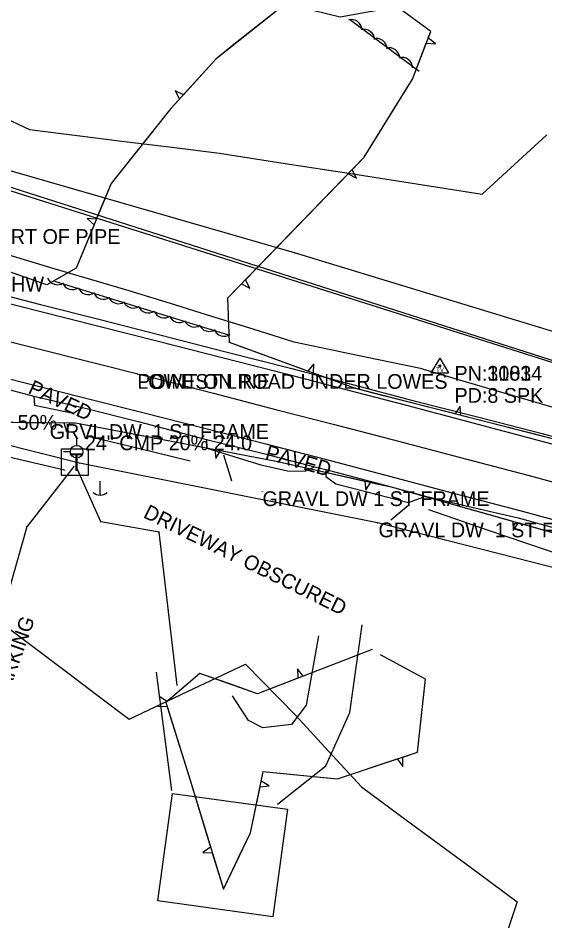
# Model space of a CAD drawing. Extents: x 954793 to 988390, y 1867850 to 1924428.
# Drawn here: x 963949 to 964127.5, y 1900632.7 to 1900938.7 of the extents above; entities that cross this region are included whole.
import ezdxf

# ---------------------------------------------------------------- set-up
doc = ezdxf.new("R2010")
doc.units = 0
for name, color, linetype in [('S_BUILDING', 7, 'Continuous'), ('S_CROSS_DRAIN_ANNOT', 7, 'Continuous'), ('S_DITCHLINE', 7, 'Continuous'), ('S_DRG_PT_SYM', 7, 'Continuous'), ('S_EDGE_BITUMINOUS', 7, 'Continuous'), ('S_EDGE_PAVEMENT', 7, 'Continuous'), ('S_ELECTRIC_UTILITIES_ANNOT', 7, 'Continuous'), ('S_FIBER_OPTIC_CABLE', 7, 'Continuous'), ('S_MSC_PT_SYM', 7, 'Continuous'), ('S_OBSCURES', 7, 'Continuous'), ('S_PARKING', 7, 'Continuous'), ('S_PARKING_ANNOT', 7, 'Continuous'), ('S_PAVEMENT_CROWN', 7, 'Continuous'), ('S_PRIMARY_CTL_ANNOT', 7, 'Continuous'), ('S_SECONDARY_CTL', 7, 'Continuous'), ('S_SECONDARY_CTL_ANNOT', 7, 'Continuous'), ('S_SHOULDER', 7, 'Continuous'), ('S_SURVEY_TEXT_ANNOT', 7, 'Continuous'), ('S_TELEPHONE_UTILITIES', 7, 'Continuous'), ('S_TREE', 7, 'Continuous'), ('S_UTILITY_POLE', 7, 'Continuous'), ('S_UTL_PT_SYM', 7, 'Continuous'), ('S_WATER_UTILITIES', 7, 'Continuous')]:
    doc.layers.add(name, color=color, linetype=linetype)

msp = doc.modelspace()

# ---------------------------------------------------------------- linework, layer by layer
at = {"layer": 'S_BUILDING'}
msp.add_lwpolyline([(964001.28, 1900675.9), (964040.28, 1900670.57), (964035.29, 1900634.1), (963996.3, 1900639.44)], close=True, dxfattribs=at)
at = {"layer": 'S_DITCHLINE'}
for points in [[(964131.89, 1900806.2), (964116.37, 1900810.75), (964100.86, 1900815.3), (964085.35, 1900819.86), (964063.95, 1900824.35), (964042.55, 1900828.83), (964028.58, 1900833.18), (964014.6, 1900837.53), (964000.63, 1900841.88), (963986.65, 1900846.23), (963973.95, 1900849.98), (963961.25, 1900853.73), (963948.54, 1900857.48), (963935.84, 1900861.23), (963923.14, 1900864.98), (963910.43, 1900868.73), (963897.73, 1900872.48), (963885.03, 1900876.23), (963877.93, 1900876.21), (963874.16, 1900871.67), (963872.94, 1900867.63)], [(964007.26, 1900788.52), (963990.24, 1900792.65), (963973.23, 1900796.78)], [(964201.45, 1900737.41), (964185.28, 1900740.78), (964169.12, 1900744.15), (964148.88, 1900751.11), (964128.63, 1900758.06), (964108.39, 1900765.02), (964088.15, 1900771.98)]]:
    msp.add_lwpolyline(points, dxfattribs=at)
at = {"layer": 'S_DRG_PT_SYM'}
msp.add_lwpolyline([(963971.62, 1900797.19), (963971.62, 1900797.24), (963971.62, 1900797.19), (963971.57, 1900797.19), (963971.62, 1900797.19), (963971.62, 1900797.14), (963971.62, 1900797.19), (963971.67, 1900797.19)], dxfattribs=at)
at = {"layer": 'S_EDGE_BITUMINOUS'}
for points in [[(963954.28, 1900810.47), (963954.58, 1900807.52), (963967.7, 1900804.7), (963970.81, 1900806.64)], [(964012.85, 1900795.89), (964012.98, 1900792.88), (964031.25, 1900787.29), (964040.21, 1900785.23), (964046.3, 1900785.09), (964049.4, 1900786.6)], [(964053.29, 1900785.53), (964053.24, 1900783.26), (964056.63, 1900780.84), (964070.71, 1900777.18), (964081.24, 1900774.51), (964087.04, 1900776.66)]]:
    msp.add_lwpolyline(points, dxfattribs=at)
at = {"layer": 'S_EDGE_PAVEMENT'}
for points in [[(963789.55, 1900881.66), (963809.68, 1900876.6), (963828.25, 1900871.88), (963846.82, 1900867.16), (963859.25, 1900864), (963871.67, 1900860.83), (963892.48, 1900855.48), (963913.3, 1900850.13), (963934.77, 1900844.71), (963956.25, 1900839.28), (963976.36, 1900834.21), (963996.47, 1900829.14), (964018.12, 1900823.63), (964039.78, 1900818.12), (964059.97, 1900812.83), (964080.17, 1900807.55), (964103.06, 1900801.48), (964125.95, 1900795.4), (964143.34, 1900790.79)], [(963806.87, 1900851.7), (963821.29, 1900848.06), (963840.81, 1900843.13), (963853.23, 1900839.95), (963865.65, 1900836.77), (963886.51, 1900831.46), (963907.38, 1900826.14), (963929.14, 1900820.63), (963950.91, 1900815.12), (963971.06, 1900810.05), (963991.21, 1900804.98), (964012.09, 1900799.67), (964032.97, 1900794.37), (964053.05, 1900789.13), (964073.13, 1900783.88), (964096.07, 1900777.8), (964119.01, 1900771.72), (964136.78, 1900766.95)]]:
    msp.add_lwpolyline(points, dxfattribs=at)
at = {"layer": 'S_FIBER_OPTIC_CABLE'}
for p, q in [((964278.11, 1900775.13), (963743.78, 1900946.13)), ((964280.9, 1900773.98), (963742.61, 1900944.77)), ((963969.83, 1900787.85), (963824.31, 1900824.17)), ((963964.71, 1900785.39), (963828.41, 1900817.62)), ((963967.84, 1900786.64), (963951.9, 1900766.26)), ((963976.97, 1900767.97), (963968.83, 1900786.45)), ((964070.73, 1900767.57), (963969.83, 1900787.85)), ((963996.78, 1900764.44), (963976.97, 1900767.97)), ((964202.14, 1900734.07), (964070.73, 1900767.57)), ((963951.9, 1900766.26), (963942.29, 1900732.33)), ((964002.87, 1900712.57), (963996.78, 1900764.44))]:
    msp.add_line(p, q, dxfattribs=at)
at = {"layer": 'S_MSC_PT_SYM'}
for points in [[(963989.35, 1900818.01), (963989.35, 1900818.06), (963989.35, 1900818.01), (963989.3, 1900818.01), (963989.35, 1900818.01), (963989.35, 1900817.96), (963989.35, 1900818.01), (963989.4, 1900818.01)], [(963959.7, 1900801.03), (963959.7, 1900801.08), (963959.7, 1900801.03), (963959.65, 1900801.03), (963959.7, 1900801.03), (963959.7, 1900800.98), (963959.7, 1900801.03), (963959.75, 1900801.03)], [(964031.79, 1900778.27), (964031.79, 1900778.32), (964031.79, 1900778.27), (964031.74, 1900778.27), (964031.79, 1900778.27), (964031.79, 1900778.22), (964031.79, 1900778.27), (964031.84, 1900778.27)], [(964071.09, 1900767.68), (964071.09, 1900767.73), (964071.09, 1900767.68), (964071.04, 1900767.68), (964071.09, 1900767.68), (964071.09, 1900767.63), (964071.09, 1900767.68), (964071.14, 1900767.68)]]:
    msp.add_lwpolyline(points, dxfattribs=at)
at = {"layer": 'S_OBSCURES'}
for points in [[(963898.42, 1900942.44), (963898.28, 1900926.48), (963907.3, 1900922.2), (963918.69, 1900916.86), (963930.09, 1900911.53), (963941.48, 1900906.19), (963952.88, 1900900.86), (963968.96, 1900898.86), (963985.05, 1900896.86), (964001.13, 1900894.86), (964017.22, 1900892.86), (964039.46, 1900889.39), (964061.69, 1900885.93), (964083.93, 1900882.47), (964106.16, 1900879.01), (964117.13, 1900889.03), (964128.09, 1900899.04)], [(963944.75, 1900732.63), (963955.22, 1900724.74), (963965.7, 1900716.84), (963976.17, 1900708.94), (963986.64, 1900701.04), (964006.33, 1900710.39), (964026.02, 1900719.73), (964043.05, 1900702.27), (964054.16, 1900690.21), (964065.28, 1900678.15), (964078.46, 1900668.41), (964091.65, 1900658.66), (964104.83, 1900648.91), (964118.02, 1900639.17), (964110.63, 1900616.67)]]:
    msp.add_lwpolyline(points, dxfattribs=at)
at = {"layer": 'S_PARKING'}
for points in [[(964018.58, 1900790.67), (964021.26, 1900781.84)], [(964081.42, 1900773.58), (964075.27, 1900768.54)], [(964036.86, 1900672.29), (964053.27, 1900685.26), (964061.33, 1900703.31), (964065.57, 1900733.06)], [(964050.79, 1900729.32), (964046.59, 1900705.84), (964041.65, 1900699.23), (964031.93, 1900698.15), (964027.07, 1900700.54), (964021.59, 1900709)], [(964001.11, 1900676.87), (963995.93, 1900716.98)]]:
    msp.add_lwpolyline(points, dxfattribs=at)
at = {"layer": 'S_PAVEMENT_CROWN'}
msp.add_lwpolyline([(963785.91, 1900869.69), (963805.93, 1900864.66), (963824.84, 1900859.88), (963843.75, 1900855.09), (963856.72, 1900851.77), (963869.69, 1900848.45), (963890, 1900843.21), (963910.31, 1900837.96), (963932.19, 1900832.47), (963954.08, 1900826.98), (963973.87, 1900822.01), (963993.66, 1900817.05), (964015.18, 1900811.49), (964036.69, 1900805.94), (964056.19, 1900800.87), (964075.7, 1900795.8), (964098.91, 1900789.7), (964122.13, 1900783.6), (964140, 1900778.76)], dxfattribs=at)
msp.add_lwpolyline([(963785.91, 1900869.69), (963805.93, 1900864.66), (963824.84, 1900859.88), (963843.75, 1900855.09), (963856.72, 1900851.77), (963869.69, 1900848.45), (963890, 1900843.21), (963910.31, 1900837.96), (963932.19, 1900832.47), (963954.08, 1900826.98), (963973.87, 1900822.01), (963993.66, 1900817.05), (964015.18, 1900811.49), (964036.69, 1900805.94), (964056.19, 1900800.87), (964075.7, 1900795.8), (964098.91, 1900789.7), (964122.13, 1900783.6), (964140, 1900778.76)], dxfattribs=at)
at = {"layer": 'S_SECONDARY_CTL'}
for p, q in [((964091.83, 1900823.38), (964088.82, 1900818.43)), ((964091.83, 1900823.38), (964094.78, 1900818.43)), ((964088.82, 1900818.43), (964094.78, 1900818.43))]:
    msp.add_line(p, q, dxfattribs=at)
for radius in [0.311, 0.183, 0.103]:
    msp.add_circle((964091.83, 1900820.77), radius, dxfattribs=at)
at = {"layer": 'S_SHOULDER'}
for points in [[(963789.97, 1900883.91), (963810, 1900878.85), (963828.55, 1900874.13), (963847.1, 1900869.42), (963860.11, 1900866.17), (963873.13, 1900862.91), (963893.44, 1900857.73), (963913.75, 1900852.55), (963935.17, 1900847.09), (963956.6, 1900841.63), (963976.8, 1900836.47), (963997, 1900831.3), (964019.39, 1900825.59), (964041.78, 1900819.87), (964062.27, 1900814.48), (964082.77, 1900809.09), (964104.65, 1900803.47), (964126.53, 1900797.85), (964143.87, 1900793.11)], [(963805.72, 1900848.89), (963812.17, 1900847.33), (963826.06, 1900843.83), (963839.95, 1900840.34), (963852.57, 1900837.19), (963865.19, 1900834.04), (963885.94, 1900828.63), (963906.69, 1900823.21), (963930.48, 1900816.84), (963954.27, 1900810.47), (963970.82, 1900806.63), (963990.07, 1900801.85), (964012.86, 1900795.88), (964032.14, 1900791.03), (964049.38, 1900786.61), (964053.27, 1900785.61), (964072.4, 1900780.6), (964087.06, 1900776.66), (964102.74, 1900772.95), (964118.41, 1900769.25), (964136.01, 1900764.37)]]:
    msp.add_lwpolyline(points, dxfattribs=at)
at = {"layer": 'S_TELEPHONE_UTILITIES'}
msp.add_lwpolyline([(963963.74, 1900783.68), (963963.74, 1900792.68), (963972.74, 1900792.68), (963972.74, 1900783.68)], close=True, dxfattribs=at)
at = {"layer": 'S_TREE'}
for p, q in [((964087.25, 1900930.12), (964090.39, 1900929.94)), ((964090.39, 1900929.94), (964087.95, 1900931.96)), ((964005.01, 1900912.69), (964002.16, 1900914)), ((964002.16, 1900914), (964003.7, 1900911.23)), ((964063.61, 1900884.46), (964062.16, 1900887.28)), ((964060.8, 1900885.87), (964063.61, 1900884.46)), ((963975.49, 1900870.46), (963972.35, 1900870.72)), ((963972.35, 1900870.72), (963974.74, 1900868.64)), ((964024.64, 1900848.54), (964027.45, 1900847.13)), ((964027.45, 1900847.13), (964026, 1900849.95)), ((964049.17, 1900821.43), (964047.18, 1900818.96)), ((964049.03, 1900818.29), (964049.17, 1900821.43)), ((964098.76, 1900807.14), (964097.03, 1900804.49)), ((964098.93, 1900804), (964098.76, 1900807.14)), ((963964.52, 1900801.51), (963965.44, 1900798.51)), ((963965.44, 1900798.51), (963966.49, 1900801.49)), ((964015.64, 1900792.47), (964016.01, 1900789.36)), ((964016.01, 1900789.36), (964017.57, 1900792.1)), ((964066.48, 1900781.74), (964066.75, 1900778.62)), ((964066.75, 1900778.62), (964068.4, 1900781.31)), ((964116.61, 1900768.1), (964116.71, 1900764.96)), ((964116.71, 1900764.96), (964118.51, 1900767.56)), ((964045.61, 1900715.64), (964043.64, 1900718.09)), ((964043.64, 1900718.09), (964043.77, 1900714.93)), ((963999.45, 1900707.07), (963996.78, 1900708.74)), ((963996.29, 1900705.44), (963999.45, 1900705.37)), ((964079.3, 1900685.03), (964079.33, 1900688.19)), ((964077.46, 1900687.57), (964079.3, 1900685.03)), ((964034.09, 1900678.42), (964031.37, 1900680.03)), ((964030.97, 1900678.11), (964034.09, 1900678.42)), ((964014.21, 1900657.66), (964011.62, 1900655.87)), ((964011.62, 1900655.87), (964014.78, 1900655.78))]:
    msp.add_line(p, q, dxfattribs=at)
for points in [[(964135.21, 1900794.75), (964062.93, 1900813.19), (964020.61, 1900828.7), (964020.06, 1900843.82), (964066.23, 1900891.47), (964082.64, 1900918.01), (964088.78, 1900934.16), (964077.47, 1900942.44), (964058.15, 1900939.01), (964039.57, 1900943.53), (964015.95, 1900924.78), (964000.75, 1900907.97), (963980.48, 1900882.61), (963968.7, 1900853.95), (963958.69, 1900848.2), (963901.09, 1900868.28), (963901.83, 1900924.66), (963891.36, 1900984.26), (963875.36, 1901026.93), (963891.25, 1901078.27)], [(964042.65, 1900942.79), (964039.57, 1900943.53), (964022.67, 1900930.11)], [(964087.95, 1900931.96), (964088.78, 1900934.16), (964077.47, 1900942.44), (964068.97, 1900940.93)], [(964061.23, 1900938.32), (964084.82, 1900920.62)], [(964022.67, 1900930.11), (964015.95, 1900924.78), (964005.01, 1900912.69)], [(964076.3, 1900907.77), (964082.64, 1900918.01), (964087.25, 1900930.12)], [(964003.7, 1900911.23), (964000.75, 1900907.97), (963987.89, 1900891.88)], [(964062.16, 1900887.28), (964066.23, 1900891.47), (964076.3, 1900907.77)], [(963987.89, 1900891.88), (963980.48, 1900882.61), (963975.49, 1900870.46)], [(964043.4, 1900867.91), (964060.8, 1900885.87)], [(963974.74, 1900868.64), (963968.7, 1900853.95), (963960.79, 1900849.4)], [(964026, 1900849.95), (964043.4, 1900867.91)], [(963960.79, 1900849.4), (963958.69, 1900848.2), (963937.37, 1900855.63)], [(964020.73, 1900831.09), (963961.42, 1900849.35)], [(964023.71, 1900827.56), (964020.61, 1900828.7), (964020.06, 1900843.82), (964024.64, 1900848.54)], [(963796.63, 1900845.39), (963806.05, 1900826.62), (963810.79, 1900792.55), (963862.1, 1900799.49), (963902.66, 1900808.03), (963926.26, 1900801.88), (963968.49, 1900801.47), (964036.42, 1900788.51), (964075.41, 1900779.74), (964154.37, 1900757.43), (964232.89, 1900735.01), (964256.03, 1900724.13), (964271.84, 1900709.29), (964267.22, 1900682.18), (964244.46, 1900658.15), (964250.89, 1900626.06)], [(964047.18, 1900818.96), (964023.71, 1900827.56)], [(964072.81, 1900810.67), (964062.93, 1900813.19), (964049.03, 1900818.29)], [(964097.03, 1900804.49), (964072.81, 1900810.67)], [(963939.52, 1900801.75), (963964.52, 1900801.51)], [(963966.49, 1900801.49), (963968.49, 1900801.47), (963991.08, 1900797.16)], [(964123.16, 1900797.82), (964098.93, 1900804)], [(963991.08, 1900797.16), (964015.64, 1900792.47)], [(964147.76, 1900795.38), (964135.21, 1900794.75), (964123.16, 1900797.82)], [(964017.57, 1900792.1), (964036.42, 1900788.51), (964042.09, 1900787.23)], [(964042.09, 1900787.23), (964066.48, 1900781.74)], [(964068.4, 1900781.31), (964075.41, 1900779.74), (964092.55, 1900774.89)], [(964092.55, 1900774.89), (964116.61, 1900768.1)], [(964118.51, 1900767.56), (964142.57, 1900760.76)], [(964068.92, 1900724.63), (964030.05, 1900709.64), (964010.6, 1900716.55), (963999.03, 1900706.71), (964007.3, 1900680.34), (964018.53, 1900643.46), (964027.74, 1900662.47), (964032.05, 1900683.32), (964057.16, 1900680.81), (964084.3, 1900689.85), (964087.04, 1900714.63), (964071.76, 1900722.84)], [(964068.92, 1900724.63), (964045.61, 1900715.64)], [(964086.48, 1900709.49), (964087.04, 1900714.63), (964071.76, 1900722.84)], [(964020.36, 1900713.08), (964010.6, 1900716.55), (963999.45, 1900707.07)], [(964043.77, 1900714.93), (964030.05, 1900709.64), (964020.36, 1900713.08)], [(964079.33, 1900688.19), (964084.3, 1900689.85), (964086.48, 1900709.49)], [(963999.45, 1900705.37), (964006.92, 1900681.54)], [(964053.58, 1900681.17), (964057.16, 1900680.81), (964077.46, 1900687.57)], [(964031.37, 1900680.03), (964032.05, 1900683.32), (964053.58, 1900681.17)], [(964006.92, 1900681.54), (964007.3, 1900680.34), (964014.21, 1900657.66)], [(964023.81, 1900654.35), (964027.74, 1900662.47), (964030.97, 1900678.11)], [(964014.78, 1900655.78), (964018.53, 1900643.46), (964023.81, 1900654.35)]]:
    msp.add_lwpolyline(points, dxfattribs=at)
for centre, major_axis, ratio in [((964061.89, 1900934.5), (-2.19, -2.91), 0.999989), ((964066.12, 1900931.24), (-2.19, -2.91), 0.999989), ((964070.38, 1900928.13), (-2.19, -2.91), 0.999989), ((964074.65, 1900924.97), (-2.19, -2.91), 0.999989), ((964079, 1900921.7), (-2.19, -2.91), 0.999989), ((963962.35, 1900851.92), (1.07, 3.48), 0.995914), ((963967.41, 1900850.29), (1.07, 3.48), 0.995914), ((963972.77, 1900848.6), (1.07, 3.48), 0.995914), ((963977.95, 1900847.01), (1.07, 3.48), 0.995914), ((963983.01, 1900845.49), (1.07, 3.48), 0.995914), ((963988.06, 1900844.01), (1.07, 3.48), 0.995914), ((963993.12, 1900842.38), (1.07, 3.48), 0.995914), ((963998.48, 1900840.69), (1.07, 3.48), 0.995914), ((964003.66, 1900839.09), (1.07, 3.48), 0.995914), ((964008.72, 1900837.57), (1.07, 3.48), 0.995914), ((964013.77, 1900836.1), (1.07, 3.48), 0.995914), ((964018.82, 1900834.46), (1.07, 3.48), 0.995914)]:
    msp.add_ellipse(centre, major_axis=major_axis, ratio=ratio, start_param=2.254992, end_param=4.028193, dxfattribs=at)
at = {"layer": 'S_UTILITY_POLE'}
for p, q in [((963968.85, 1900793.79), (963968.85, 1900796.04)), ((963966.76, 1900791.66), (963964.43, 1900791.66)), ((963968.93, 1900787.25), (963968.93, 1900789.57)), ((963976.74, 1900781.69), (963976.74, 1900776.96))]:
    msp.add_line(p, q, dxfattribs=at)
msp.add_circle((963968.85, 1900791.68), 2.13, dxfattribs=at)
msp.add_arc((963976.8, 1900780.39), 3.41, 226.3972, 313.6028, dxfattribs=at)
at = {"layer": 'S_UTL_PT_SYM'}
for points in [[(964042.6, 1900859.15), (964042.6, 1900859.2), (964042.6, 1900859.15), (964042.55, 1900859.15), (964042.6, 1900859.15), (964042.6, 1900859.1), (964042.6, 1900859.15), (964042.65, 1900859.15)], [(963989.35, 1900818.01), (963989.35, 1900818.06), (963989.35, 1900818.01), (963989.3, 1900818.01), (963989.35, 1900818.01), (963989.35, 1900817.96), (963989.35, 1900818.01), (963989.4, 1900818.01)], [(963967.84, 1900786.64), (963967.84, 1900786.69), (963967.84, 1900786.64), (963967.79, 1900786.64), (963967.84, 1900786.64), (963967.84, 1900786.59), (963967.84, 1900786.64), (963967.89, 1900786.64)], [(963968.83, 1900786.45), (963968.83, 1900786.5), (963968.83, 1900786.45), (963968.78, 1900786.45), (963968.83, 1900786.45), (963968.83, 1900786.4), (963968.83, 1900786.45), (963968.88, 1900786.45)], [(963969.83, 1900787.85), (963969.83, 1900787.9), (963969.83, 1900787.85), (963969.78, 1900787.85), (963969.83, 1900787.85), (963969.83, 1900787.8), (963969.83, 1900787.85), (963969.88, 1900787.85)], [(963964.71, 1900785.39), (963964.71, 1900785.44), (963964.71, 1900785.39), (963964.66, 1900785.39), (963964.71, 1900785.39), (963964.71, 1900785.34), (963964.71, 1900785.39), (963964.76, 1900785.39)], [(963976.97, 1900767.97), (963976.97, 1900768.02), (963976.97, 1900767.97), (963976.92, 1900767.97), (963976.97, 1900767.97), (963976.97, 1900767.92), (963976.97, 1900767.97), (963977.02, 1900767.97)], [(964070.73, 1900767.57), (964070.73, 1900767.62), (964070.73, 1900767.57), (964070.68, 1900767.57), (964070.73, 1900767.57), (964070.73, 1900767.52), (964070.73, 1900767.57), (964070.78, 1900767.57)], [(963951.9, 1900766.26), (963951.9, 1900766.31), (963951.9, 1900766.26), (963951.85, 1900766.26), (963951.9, 1900766.26), (963951.9, 1900766.21), (963951.9, 1900766.26), (963951.95, 1900766.26)], [(963996.78, 1900764.44), (963996.78, 1900764.49), (963996.78, 1900764.44), (963996.73, 1900764.44), (963996.78, 1900764.44), (963996.78, 1900764.39), (963996.78, 1900764.44), (963996.83, 1900764.44)], [(964002.87, 1900712.57), (964002.87, 1900712.62), (964002.87, 1900712.57), (964002.82, 1900712.57), (964002.87, 1900712.57), (964002.87, 1900712.52), (964002.87, 1900712.57), (964002.92, 1900712.57)]]:
    msp.add_lwpolyline(points, dxfattribs=at)
at = {"layer": 'S_WATER_UTILITIES'}
for p, q in [((964042.6, 1900859.15), (963875.31, 1900907.33)), ((964160.98, 1900822.97), (964042.6, 1900859.15))]:
    msp.add_line(p, q, dxfattribs=at)

# ---------------------------------------------------------------- texts
at = {"layer": 'S_CROSS_DRAIN_ANNOT'}
for s, p in [('24" 35.0 60% CMP INVERT OF PIPE', (963872.4, 1900862.12)), ('50%', (963948.82, 1900799.15)), ('24" CMP 20% 24.0', (963971.62, 1900792.19))]:
    msp.add_text(s, height=5, dxfattribs=at).set_placement(p)
at = {"layer": 'S_ELECTRIC_UTILITIES_ANNOT'}
msp.add_text('LOWEST LINE', height=5, dxfattribs=at).set_placement((963989.35, 1900813.01))
at = {"layer": 'S_PARKING_ANNOT'}
for s, height, rotation, p in [('PAVED', 5, 334.8186, (963952.05, 1900811.69)), ('PAVED', 5, 344.4636, (964032.42, 1900789.28)), ('DRIVEWAY OBSCURED', 5.0004, 333.6692, (963991.09, 1900769.56)), ('PAVED PARKING', 5.0004, 70.4183, (963936.41, 1900683.38))]:
    msp.add_text(s, height=height, rotation=rotation, dxfattribs=at).set_placement(p)
at = {"layer": 'S_PRIMARY_CTL_ANNOT'}
msp.add_text('PD:CHIS SQ. CONC HW', height=5, dxfattribs=at).set_placement((963882.74, 1900845.99))
at = {"layer": 'S_SECONDARY_CTL'}
msp.add_text('TV', height=1.5, rotation=360, dxfattribs=at).set_placement((964090.63, 1900818.76))
at = {"layer": 'S_SECONDARY_CTL_ANNOT'}
for s, p in [('PN:1183', (964096.83, 1900815.77)), ('PN:30014', (964096.83, 1900815.77)), ('PD:8 SPK', (964096.83, 1900808.27)), ('PD:8 SPK', (964096.83, 1900808.27))]:
    msp.add_text(s, height=5, dxfattribs=at).set_placement(p)
at = {"layer": 'S_SURVEY_TEXT_ANNOT'}
for s, p in [('POINT ON ROAD UNDER LOWES', (963989.35, 1900813.01)), ('GRVL DW  1 ST FRAME', (963959.7, 1900796.03)), ('GRAVL DW 1 ST FRAME', (964031.79, 1900773.27)), ('GRAVL DW  1 ST FRAME', (964071.09, 1900762.68))]:
    msp.add_text(s, height=5, dxfattribs=at).set_placement(p)
at = {"layer": 'S_TELEPHONE_UTILITIES'}
msp.add_text('T', height=6, rotation=360, dxfattribs=at).set_placement((963966.3, 1900785.18))

doc.saveas('drawing.dxf')
